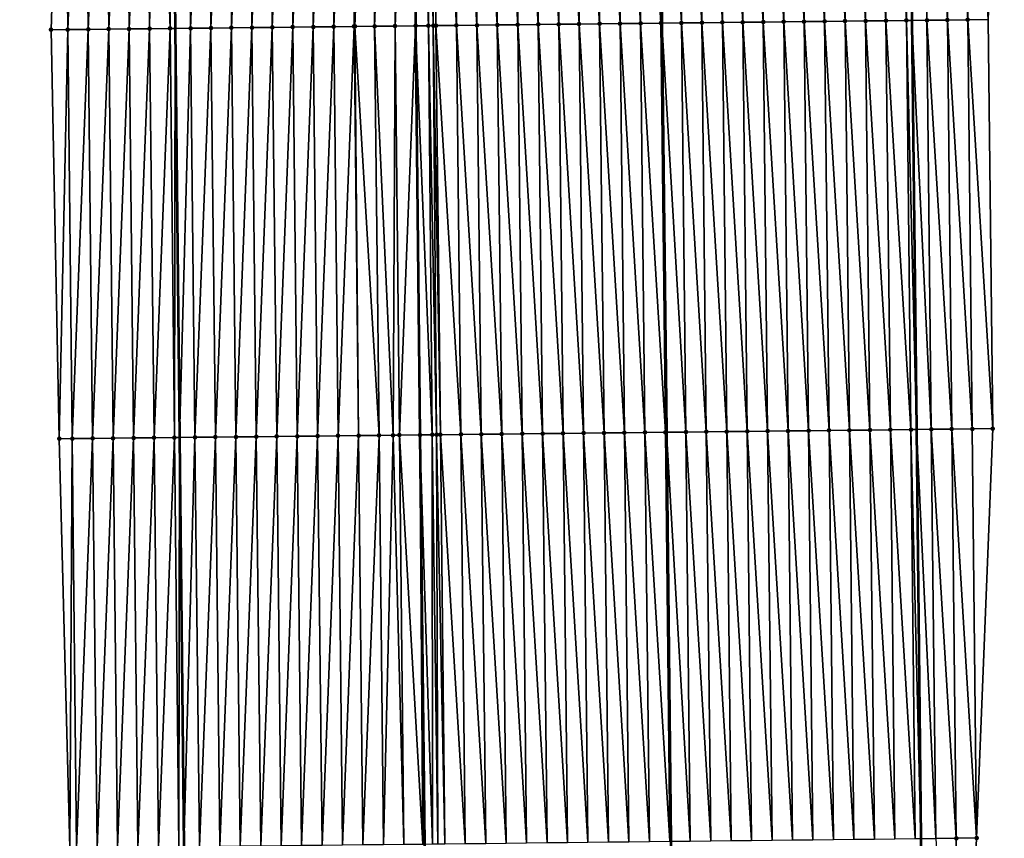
# Model space of a CAD drawing. Header units: feet. Extents: x 2010743 to 2022806, y 818705 to 837694.
# Tile 338 of 531: x 2011461 to 2011509, y 830014 to 830054. Entities that reach past the tile are written whole.
import ezdxf

# ---------------------------------------------------------------- set-up
doc = ezdxf.new("R2010")
doc.units = ezdxf.units.FT
doc.header["$MEASUREMENT"] = 0
for name, color, linetype, lineweight in [('EP_Travel Lane', 172, 'Continuous', 53), ('Road Shots', 141, 'Continuous', 100), ('STRIPING', 60, 'Continuous', 53)]:
    doc.layers.add(name, color=color, linetype=linetype, lineweight=lineweight)
doc.layers.add('I-77-MM17-21_NB-Surface-Border', color=7, linetype='Continuous')
doc.layers.add('I-77-MM17-21_NB-Surface-TIN', color=7, linetype='Continuous')

msp = doc.modelspace()

# ---------------------------------------------------------------- linework, layer by layer
at = {"layer": 'EP_Travel Lane'}
for points in [[(2011466.175, 830253.519, 324.413), (2011466.387, 830233.52, 324.295), (2011466.599, 830213.522, 324.185), (2011466.811, 830193.523, 324.06), (2011467.024, 830173.525, 323.938), (2011467.236, 830153.527, 323.8), (2011467.448, 830133.528, 323.674), (2011467.66, 830113.529, 323.565), (2011467.873, 830093.531, 323.446), (2011468.085, 830073.532, 323.34), (2011468.3, 830053.531, 323.188), (2011468.516, 830033.533, 323.069), (2011468.732, 830013.534, 322.989), (2011468.948, 829993.536, 322.86)], [(2011502.158, 830253.902, 324.151), (2011502.374, 830233.904, 324.011), (2011502.591, 830213.906, 323.877), (2011502.807, 830193.907, 323.758), (2011503.023, 830173.909, 323.636), (2011503.24, 830153.91, 323.527), (2011503.456, 830133.912, 323.45), (2011503.673, 830113.913, 323.332), (2011503.889, 830093.915, 323.22), (2011504.106, 830073.916, 323.06), (2011504.322, 830053.922, 322.929), (2011504.538, 830033.924, 322.807), (2011504.754, 830013.925, 322.688), (2011504.97, 829993.927, 322.561), (2011505.186, 829973.928, 322.471)]]:
    msp.add_polyline3d(points, dxfattribs=at)
at = {"layer": 'I-77-MM17-21_NB-Surface-Border', "color": 3, "linetype": 'Continuous', "lineweight": -3}
for points in [[(2011504.928, 830253.932, 324.062), (2011504.14, 830233.923, 323.963), (2011505.352, 830213.935, 323.804), (2011505.564, 830193.937, 323.683), (2011506.777, 830173.949, 323.527), (2011507.989, 830153.961, 323.389), (2011508.201, 830133.963, 323.289), (2011508.413, 830113.964, 323.179), (2011508.625, 830093.966, 323.061), (2011508.838, 830073.967, 322.929), (2011508.053, 830053.963, 322.809), (2011508.269, 830033.965, 322.694), (2011507.485, 830013.955, 322.606), (2011506.701, 829993.946, 322.514), (2011507.917, 829973.958, 322.385)], [(2011463.469, 829993.478, 322.703), (2011463.161, 830013.475, 322.825), (2011462.642, 830033.471, 322.898), (2011462.239, 830053.467, 323.014), (2011462.84, 830073.478, 323.186), (2011462.628, 830093.476, 323.305), (2011462.416, 830113.475, 323.414), (2011462.204, 830133.473, 323.533), (2011461.991, 830153.472, 323.665), (2011461.014, 830173.462, 323.765), (2011461.065, 830193.463, 323.892), (2011461.048, 830213.464, 324.019), (2011461.279, 830233.467, 324.152), (2011460.705, 830253.462, 324.263)]]:
    msp.add_polyline3d(points, dxfattribs=at)
at = {"layer": 'I-77-MM17-21_NB-Surface-TIN', "color": 128, "linetype": 'Continuous', "lineweight": -3}
for points in [[(2011502.053, 830053.897, 322.976), (2011501.838, 830073.892, 323.109), (2011500.838, 830073.881, 323.129)], [(2011503.053, 830053.908, 322.958), (2011502.838, 830073.903, 323.088), (2011501.838, 830073.892, 323.109)], [(2011502.053, 830053.897, 322.976), (2011503.053, 830053.908, 322.958), (2011501.838, 830073.892, 323.109)], [(2011504.053, 830053.919, 322.935), (2011503.838, 830073.913, 323.06), (2011502.838, 830073.903, 323.088)], [(2011503.053, 830053.908, 322.958), (2011504.053, 830053.919, 322.935), (2011502.838, 830073.903, 323.088)], [(2011504.053, 830053.919, 322.935), (2011504.106, 830073.916, 323.06), (2011503.838, 830073.913, 323.06)], [(2011504.053, 830053.919, 322.935), (2011504.322, 830053.922, 322.929), (2011504.106, 830073.916, 323.06)], [(2011504.838, 830073.924, 323.059), (2011504.106, 830073.916, 323.06), (2011504.322, 830053.922, 322.929)], [(2011505.053, 830053.93, 322.914), (2011504.838, 830073.924, 323.059), (2011504.322, 830053.922, 322.929)], [(2011506.053, 830053.941, 322.883), (2011505.838, 830073.935, 323.026), (2011504.838, 830073.924, 323.059)], [(2011505.053, 830053.93, 322.914), (2011506.053, 830053.941, 322.883), (2011504.838, 830073.924, 323.059)], [(2011507.053, 830053.952, 322.845), (2011506.838, 830073.946, 322.992), (2011505.838, 830073.935, 323.026)], [(2011506.053, 830053.941, 322.883), (2011507.053, 830053.952, 322.845), (2011505.838, 830073.935, 323.026)], [(2011507.053, 830053.952, 322.845), (2011508.053, 830053.963, 322.809), (2011506.838, 830073.946, 322.992)], [(2011463.055, 830053.476, 323.041), (2011462.84, 830073.478, 323.186), (2011462.239, 830053.467, 323.014)], [(2011463.055, 830053.476, 323.041), (2011463.84, 830073.488, 323.22), (2011462.84, 830073.478, 323.186)], [(2011463.055, 830053.476, 323.041), (2011464.055, 830053.486, 323.071), (2011463.84, 830073.488, 323.22)], [(2011464.055, 830053.486, 323.071), (2011464.84, 830073.498, 323.255), (2011463.84, 830073.488, 323.22)], [(2011464.055, 830053.486, 323.071), (2011465.055, 830053.497, 323.106), (2011464.84, 830073.498, 323.255)], [(2011465.055, 830053.497, 323.106), (2011465.84, 830073.509, 323.276), (2011464.84, 830073.498, 323.255)], [(2011465.055, 830053.497, 323.106), (2011466.055, 830053.508, 323.138), (2011465.84, 830073.509, 323.276)], [(2011466.055, 830053.508, 323.138), (2011466.84, 830073.519, 323.313), (2011465.84, 830073.509, 323.276)], [(2011466.055, 830053.508, 323.138), (2011467.055, 830053.518, 323.174), (2011466.84, 830073.519, 323.313)], [(2011467.055, 830053.518, 323.174), (2011467.369, 830073.525, 323.345), (2011466.84, 830073.519, 323.313)], [(2011467.055, 830053.518, 323.174), (2011468.055, 830053.529, 323.187), (2011467.369, 830073.525, 323.345)], [(2011468.055, 830053.529, 323.187), (2011467.84, 830073.53, 323.34), (2011467.369, 830073.525, 323.345)], [(2011468.055, 830053.529, 323.187), (2011468.085, 830073.532, 323.34), (2011467.84, 830073.53, 323.34)], [(2011468.055, 830053.529, 323.187), (2011468.3, 830053.531, 323.188), (2011468.085, 830073.532, 323.34)], [(2011468.84, 830073.54, 323.34), (2011468.085, 830073.532, 323.34), (2011468.3, 830053.531, 323.188)], [(2011469.055, 830053.54, 323.191), (2011468.84, 830073.54, 323.34), (2011468.3, 830053.531, 323.188)], [(2011469.055, 830053.54, 323.191), (2011469.84, 830073.551, 323.361), (2011468.84, 830073.54, 323.34)], [(2011469.055, 830053.54, 323.191), (2011470.055, 830053.55, 323.209), (2011469.84, 830073.551, 323.361)], [(2011470.055, 830053.55, 323.209), (2011470.84, 830073.561, 323.375), (2011469.84, 830073.551, 323.361)], [(2011470.055, 830053.55, 323.209), (2011471.055, 830053.561, 323.225), (2011470.84, 830073.561, 323.375)], [(2011471.055, 830053.561, 323.225), (2011471.84, 830073.572, 323.386), (2011470.84, 830073.561, 323.375)], [(2011471.055, 830053.561, 323.225), (2011472.055, 830053.572, 323.238), (2011471.84, 830073.572, 323.386)], [(2011472.055, 830053.572, 323.238), (2011472.84, 830073.582, 323.397), (2011471.84, 830073.572, 323.386)], [(2011472.055, 830053.572, 323.238), (2011473.055, 830053.582, 323.25), (2011472.84, 830073.582, 323.397)], [(2011473.055, 830053.582, 323.25), (2011473.84, 830073.593, 323.404), (2011472.84, 830073.582, 323.397)], [(2011473.055, 830053.582, 323.25), (2011474.055, 830053.593, 323.259), (2011473.84, 830073.593, 323.404)], [(2011474.055, 830053.593, 323.259), (2011474.84, 830073.604, 323.413), (2011473.84, 830073.593, 323.404)], [(2011474.055, 830053.593, 323.259), (2011475.055, 830053.604, 323.267), (2011474.84, 830073.604, 323.413)], [(2011475.055, 830053.604, 323.267), (2011475.84, 830073.614, 323.423), (2011474.84, 830073.604, 323.413)], [(2011475.055, 830053.604, 323.267), (2011476.055, 830053.615, 323.278), (2011475.84, 830073.614, 323.423)], [(2011476.055, 830053.615, 323.278), (2011476.84, 830073.625, 323.435), (2011475.84, 830073.614, 323.423)], [(2011476.055, 830053.615, 323.278), (2011477.055, 830053.625, 323.293), (2011476.84, 830073.625, 323.435)], [(2011477.089, 830053.626, 323.293), (2011477.84, 830073.635, 323.45), (2011476.84, 830073.625, 323.435)], [(2011477.055, 830053.625, 323.293), (2011477.089, 830053.626, 323.293), (2011476.84, 830073.625, 323.435)], [(2011477.089, 830053.626, 323.293), (2011478.055, 830053.636, 323.308), (2011477.84, 830073.635, 323.45)], [(2011478.055, 830053.636, 323.308), (2011478.839, 830073.646, 323.469), (2011477.84, 830073.635, 323.45)], [(2011478.055, 830053.636, 323.308), (2011479.054, 830053.647, 323.325), (2011478.839, 830073.646, 323.469)], [(2011479.054, 830053.647, 323.325), (2011479.839, 830073.656, 323.482), (2011478.839, 830073.646, 323.469)], [(2011479.054, 830053.647, 323.325), (2011480.055, 830053.658, 323.336), (2011479.839, 830073.656, 323.482)], [(2011479.96, 830073.658, 323.482), (2011479.839, 830073.656, 323.482), (2011480.055, 830053.658, 323.336)], [(2011480.687, 830053.664, 323.338), (2011480.56, 830073.664, 323.481), (2011479.96, 830073.658, 323.482)], [(2011480.687, 830053.664, 323.338), (2011479.96, 830073.658, 323.482), (2011480.055, 830053.658, 323.336)], [(2011480.925, 830053.667, 323.337), (2011480.839, 830073.667, 323.479), (2011480.56, 830073.664, 323.481)], [(2011480.687, 830053.664, 323.338), (2011480.925, 830053.667, 323.337), (2011480.56, 830073.664, 323.481)], [(2011482.054, 830053.679, 323.321), (2011481.839, 830073.678, 323.461), (2011480.839, 830073.667, 323.479)], [(2011480.925, 830053.667, 323.337), (2011481.054, 830053.668, 323.336), (2011480.839, 830073.667, 323.479)], [(2011481.054, 830053.668, 323.336), (2011482.054, 830053.679, 323.321), (2011480.839, 830073.667, 323.479)], [(2011483.054, 830053.69, 323.3), (2011482.839, 830073.688, 323.441), (2011481.839, 830073.678, 323.461)], [(2011482.054, 830053.679, 323.321), (2011483.054, 830053.69, 323.3), (2011481.839, 830073.678, 323.461)], [(2011484.054, 830053.701, 323.281), (2011483.839, 830073.699, 323.422), (2011482.839, 830073.688, 323.441)], [(2011483.054, 830053.69, 323.3), (2011484.054, 830053.701, 323.281), (2011482.839, 830073.688, 323.441)], [(2011485.054, 830053.712, 323.265), (2011484.839, 830073.71, 323.405), (2011483.839, 830073.699, 323.422)], [(2011484.054, 830053.701, 323.281), (2011485.054, 830053.712, 323.265), (2011483.839, 830073.699, 323.422)], [(2011486.054, 830053.723, 323.251), (2011485.839, 830073.72, 323.389), (2011484.839, 830073.71, 323.405)], [(2011485.054, 830053.712, 323.265), (2011486.054, 830053.723, 323.251), (2011484.839, 830073.71, 323.405)], [(2011487.054, 830053.734, 323.232), (2011486.839, 830073.731, 323.37), (2011485.839, 830073.72, 323.389)], [(2011486.054, 830053.723, 323.251), (2011487.054, 830053.734, 323.232), (2011485.839, 830073.72, 323.389)], [(2011488.054, 830053.745, 323.215), (2011487.839, 830073.742, 323.353), (2011486.839, 830073.731, 323.37)], [(2011487.054, 830053.734, 323.232), (2011488.054, 830053.745, 323.215), (2011486.839, 830073.731, 323.37)], [(2011489.054, 830053.756, 323.198), (2011488.839, 830073.753, 323.337), (2011487.839, 830073.742, 323.353)], [(2011488.054, 830053.745, 323.215), (2011489.054, 830053.756, 323.198), (2011487.839, 830073.742, 323.353)], [(2011490.054, 830053.766, 323.188), (2011489.839, 830073.763, 323.325), (2011488.839, 830073.753, 323.337)], [(2011489.054, 830053.756, 323.198), (2011490.054, 830053.766, 323.188), (2011488.839, 830073.753, 323.337)], [(2011491.054, 830053.777, 323.181), (2011490.839, 830073.774, 323.315), (2011489.839, 830073.763, 323.325)], [(2011490.054, 830053.766, 323.188), (2011491.054, 830053.777, 323.181), (2011489.839, 830073.763, 323.325)], [(2011492.054, 830053.788, 323.16), (2011491.839, 830073.785, 323.291), (2011490.839, 830073.774, 323.315)], [(2011491.054, 830053.777, 323.181), (2011492.054, 830053.788, 323.16), (2011490.839, 830073.774, 323.315)], [(2011491.839, 830073.785, 323.291), (2011492.103, 830053.789, 323.159), (2011491.888, 830073.785, 323.29)], [(2011492.054, 830053.788, 323.16), (2011492.103, 830053.789, 323.159), (2011491.839, 830073.785, 323.291)], [(2011493.054, 830053.799, 323.149), (2011492.839, 830073.795, 323.277), (2011491.888, 830073.785, 323.29)], [(2011493.054, 830053.799, 323.149), (2011491.888, 830073.785, 323.29), (2011492.103, 830053.789, 323.159)], [(2011494.054, 830053.81, 323.124), (2011493.839, 830073.806, 323.252), (2011492.839, 830073.795, 323.277)], [(2011493.054, 830053.799, 323.149), (2011494.054, 830053.81, 323.124), (2011492.839, 830073.795, 323.277)], [(2011495.054, 830053.821, 323.103), (2011494.839, 830073.817, 323.229), (2011493.839, 830073.806, 323.252)], [(2011494.054, 830053.81, 323.124), (2011495.054, 830053.821, 323.103), (2011493.839, 830073.806, 323.252)], [(2011496.053, 830053.832, 323.081), (2011495.838, 830073.828, 323.212), (2011494.839, 830073.817, 323.229)], [(2011495.054, 830053.821, 323.103), (2011496.053, 830053.832, 323.081), (2011494.839, 830073.817, 323.229)], [(2011497.053, 830053.843, 323.061), (2011496.838, 830073.838, 323.194), (2011495.838, 830073.828, 323.212)], [(2011496.053, 830053.832, 323.081), (2011497.053, 830053.843, 323.061), (2011495.838, 830073.828, 323.212)], [(2011498.053, 830053.854, 323.043), (2011497.838, 830073.849, 323.177), (2011496.838, 830073.838, 323.194)], [(2011497.053, 830053.843, 323.061), (2011498.053, 830053.854, 323.043), (2011496.838, 830073.838, 323.194)], [(2011499.053, 830053.865, 323.028), (2011498.838, 830073.86, 323.162), (2011497.838, 830073.849, 323.177)], [(2011498.053, 830053.854, 323.043), (2011499.053, 830053.865, 323.028), (2011497.838, 830073.849, 323.177)], [(2011500.053, 830053.876, 323.012), (2011499.838, 830073.87, 323.147), (2011498.838, 830073.86, 323.162)], [(2011499.053, 830053.865, 323.028), (2011500.053, 830053.876, 323.012), (2011498.838, 830073.86, 323.162)], [(2011501.053, 830053.886, 322.995), (2011500.838, 830073.881, 323.129), (2011499.838, 830073.87, 323.147)], [(2011500.053, 830053.876, 323.012), (2011501.053, 830053.886, 322.995), (2011499.838, 830073.87, 323.147)], [(2011501.053, 830053.886, 322.995), (2011502.053, 830053.897, 322.976), (2011500.838, 830073.881, 323.129)], [(2011482.27, 830033.681, 323.204), (2011482.054, 830053.679, 323.321), (2011481.054, 830053.668, 323.336)], [(2011483.27, 830033.692, 323.184), (2011483.054, 830053.69, 323.3), (2011482.054, 830053.679, 323.321)], [(2011482.27, 830033.681, 323.204), (2011483.27, 830033.692, 323.184), (2011482.054, 830053.679, 323.321)], [(2011484.27, 830033.703, 323.166), (2011484.054, 830053.701, 323.281), (2011483.054, 830053.69, 323.3)], [(2011483.27, 830033.692, 323.184), (2011484.27, 830033.703, 323.166), (2011483.054, 830053.69, 323.3)], [(2011485.27, 830033.713, 323.151), (2011485.054, 830053.712, 323.265), (2011484.054, 830053.701, 323.281)], [(2011484.27, 830033.703, 323.166), (2011485.27, 830033.713, 323.151), (2011484.054, 830053.701, 323.281)], [(2011486.27, 830033.724, 323.135), (2011486.054, 830053.723, 323.251), (2011485.054, 830053.712, 323.265)], [(2011485.27, 830033.713, 323.151), (2011486.27, 830033.724, 323.135), (2011485.054, 830053.712, 323.265)], [(2011487.27, 830033.735, 323.118), (2011487.054, 830053.734, 323.232), (2011486.054, 830053.723, 323.251)], [(2011486.27, 830033.724, 323.135), (2011487.27, 830033.735, 323.118), (2011486.054, 830053.723, 323.251)], [(2011488.27, 830033.746, 323.1), (2011488.054, 830053.745, 323.215), (2011487.054, 830053.734, 323.232)], [(2011487.27, 830033.735, 323.118), (2011488.27, 830033.746, 323.1), (2011487.054, 830053.734, 323.232)], [(2011489.27, 830033.757, 323.084), (2011489.054, 830053.756, 323.198), (2011488.054, 830053.745, 323.215)], [(2011488.27, 830033.746, 323.1), (2011489.27, 830033.757, 323.084), (2011488.054, 830053.745, 323.215)], [(2011490.27, 830033.768, 323.072), (2011490.054, 830053.766, 323.188), (2011489.054, 830053.756, 323.198)], [(2011489.27, 830033.757, 323.084), (2011490.27, 830033.768, 323.072), (2011489.054, 830053.756, 323.198)], [(2011491.27, 830033.779, 323.06), (2011491.054, 830053.777, 323.181), (2011490.054, 830053.766, 323.188)], [(2011490.27, 830033.768, 323.072), (2011491.27, 830033.779, 323.06), (2011490.054, 830053.766, 323.188)], [(2011492.27, 830033.79, 323.043), (2011492.054, 830053.788, 323.16), (2011491.054, 830053.777, 323.181)], [(2011491.27, 830033.779, 323.06), (2011492.27, 830033.79, 323.043), (2011491.054, 830053.777, 323.181)], [(2011492.054, 830053.788, 323.16), (2011492.319, 830033.79, 323.043), (2011492.103, 830053.789, 323.159)], [(2011492.27, 830033.79, 323.043), (2011492.319, 830033.79, 323.043), (2011492.054, 830053.788, 323.16)], [(2011493.27, 830033.801, 323.024), (2011493.054, 830053.799, 323.149), (2011492.103, 830053.789, 323.159)], [(2011493.27, 830033.801, 323.024), (2011492.103, 830053.789, 323.159), (2011492.319, 830033.79, 323.043)], [(2011494.27, 830033.812, 322.997), (2011494.054, 830053.81, 323.124), (2011493.054, 830053.799, 323.149)], [(2011493.27, 830033.801, 323.024), (2011494.27, 830033.812, 322.997), (2011493.054, 830053.799, 323.149)], [(2011495.27, 830033.823, 322.977), (2011495.054, 830053.821, 323.103), (2011494.054, 830053.81, 323.124)], [(2011494.27, 830033.812, 322.997), (2011495.27, 830033.823, 322.977), (2011494.054, 830053.81, 323.124)], [(2011496.27, 830033.833, 322.961), (2011496.053, 830053.832, 323.081), (2011495.054, 830053.821, 323.103)], [(2011495.27, 830033.823, 322.977), (2011496.27, 830033.833, 322.961), (2011495.054, 830053.821, 323.103)], [(2011497.269, 830033.844, 322.942), (2011497.053, 830053.843, 323.061), (2011496.053, 830053.832, 323.081)], [(2011496.27, 830033.833, 322.961), (2011497.269, 830033.844, 322.942), (2011496.053, 830053.832, 323.081)], [(2011498.269, 830033.855, 322.925), (2011498.053, 830053.854, 323.043), (2011497.053, 830053.843, 323.061)], [(2011497.269, 830033.844, 322.942), (2011498.269, 830033.855, 322.925), (2011497.053, 830053.843, 323.061)], [(2011499.269, 830033.866, 322.912), (2011499.053, 830053.865, 323.028), (2011498.053, 830053.854, 323.043)], [(2011498.269, 830033.855, 322.925), (2011499.269, 830033.866, 322.912), (2011498.053, 830053.854, 323.043)], [(2011500.269, 830033.877, 322.896), (2011500.053, 830053.876, 323.012), (2011499.053, 830053.865, 323.028)], [(2011499.269, 830033.866, 322.912), (2011500.269, 830033.877, 322.896), (2011499.053, 830053.865, 323.028)], [(2011501.269, 830033.888, 322.876), (2011501.053, 830053.886, 322.995), (2011500.053, 830053.876, 323.012)], [(2011500.269, 830033.877, 322.896), (2011501.269, 830033.888, 322.876), (2011500.053, 830053.876, 323.012)], [(2011502.269, 830033.899, 322.858), (2011502.053, 830053.897, 322.976), (2011501.053, 830053.886, 322.995)], [(2011501.269, 830033.888, 322.876), (2011502.269, 830033.899, 322.858), (2011501.053, 830053.886, 322.995)], [(2011503.269, 830033.91, 322.835), (2011503.053, 830053.908, 322.958), (2011502.053, 830053.897, 322.976)], [(2011502.269, 830033.899, 322.858), (2011503.269, 830033.91, 322.835), (2011502.053, 830053.897, 322.976)], [(2011504.269, 830033.921, 322.811), (2011504.053, 830053.919, 322.935), (2011503.053, 830053.908, 322.958)], [(2011503.269, 830033.91, 322.835), (2011504.269, 830033.921, 322.811), (2011503.053, 830053.908, 322.958)], [(2011504.053, 830053.919, 322.935), (2011504.538, 830033.924, 322.807), (2011504.322, 830053.922, 322.929)], [(2011504.269, 830033.921, 322.811), (2011504.538, 830033.924, 322.807), (2011504.053, 830053.919, 322.935)], [(2011505.269, 830033.932, 322.797), (2011505.053, 830053.93, 322.914), (2011504.322, 830053.922, 322.929)], [(2011505.269, 830033.932, 322.797), (2011504.322, 830053.922, 322.929), (2011504.538, 830033.924, 322.807)], [(2011506.269, 830033.943, 322.768), (2011506.053, 830053.941, 322.883), (2011505.053, 830053.93, 322.914)], [(2011505.269, 830033.932, 322.797), (2011506.269, 830033.943, 322.768), (2011505.053, 830053.93, 322.914)], [(2011507.269, 830033.954, 322.729), (2011507.053, 830053.952, 322.845), (2011506.053, 830053.941, 322.883)], [(2011506.269, 830033.943, 322.768), (2011507.269, 830033.954, 322.729), (2011506.053, 830053.941, 322.883)], [(2011508.269, 830033.965, 322.694), (2011508.053, 830053.963, 322.809), (2011507.053, 830053.952, 322.845)], [(2011507.269, 830033.954, 322.729), (2011508.269, 830033.965, 322.694), (2011507.053, 830053.952, 322.845)], [(2011462.642, 830033.471, 322.898), (2011463.055, 830053.476, 323.041), (2011462.239, 830053.467, 323.014)], [(2011462.642, 830033.471, 322.898), (2011463.271, 830033.477, 322.919), (2011463.055, 830053.476, 323.041)], [(2011463.271, 830033.477, 322.919), (2011464.055, 830053.486, 323.071), (2011463.055, 830053.476, 323.041)], [(2011463.271, 830033.477, 322.919), (2011464.271, 830033.488, 322.952), (2011464.055, 830053.486, 323.071)], [(2011464.271, 830033.488, 322.952), (2011465.055, 830053.497, 323.106), (2011464.055, 830053.486, 323.071)], [(2011464.271, 830033.488, 322.952), (2011465.271, 830033.498, 322.989), (2011465.055, 830053.497, 323.106)], [(2011465.271, 830033.498, 322.989), (2011466.055, 830053.508, 323.138), (2011465.055, 830053.497, 323.106)], [(2011465.271, 830033.498, 322.989), (2011466.271, 830033.509, 323.022), (2011466.055, 830053.508, 323.138)], [(2011466.271, 830033.509, 323.022), (2011467.055, 830053.518, 323.174), (2011466.055, 830053.508, 323.138)], [(2011466.271, 830033.509, 323.022), (2011467.271, 830033.52, 323.058), (2011467.055, 830053.518, 323.174)], [(2011467.271, 830033.52, 323.058), (2011468.055, 830053.529, 323.187), (2011467.055, 830053.518, 323.174)], [(2011467.271, 830033.52, 323.058), (2011468.271, 830033.53, 323.069), (2011468.055, 830053.529, 323.187)], [(2011468.271, 830033.53, 323.069), (2011468.3, 830053.531, 323.188), (2011468.055, 830053.529, 323.187)], [(2011468.271, 830033.53, 323.069), (2011468.516, 830033.533, 323.069), (2011468.3, 830053.531, 323.188)], [(2011469.055, 830053.54, 323.191), (2011468.3, 830053.531, 323.188), (2011468.516, 830033.533, 323.069)], [(2011469.271, 830033.541, 323.069), (2011469.055, 830053.54, 323.191), (2011468.516, 830033.533, 323.069)], [(2011469.271, 830033.541, 323.069), (2011470.055, 830053.55, 323.209), (2011469.055, 830053.54, 323.191)], [(2011469.271, 830033.541, 323.069), (2011470.271, 830033.552, 323.088), (2011470.055, 830053.55, 323.209)], [(2011470.271, 830033.552, 323.088), (2011471.055, 830053.561, 323.225), (2011470.055, 830053.55, 323.209)], [(2011470.271, 830033.552, 323.088), (2011471.271, 830033.563, 323.101), (2011471.055, 830053.561, 323.225)], [(2011471.271, 830033.563, 323.101), (2011472.055, 830053.572, 323.238), (2011471.055, 830053.561, 323.225)], [(2011471.271, 830033.563, 323.101), (2011472.271, 830033.573, 323.113), (2011472.055, 830053.572, 323.238)], [(2011472.271, 830033.573, 323.113), (2011473.055, 830053.582, 323.25), (2011472.055, 830053.572, 323.238)], [(2011472.271, 830033.573, 323.113), (2011473.271, 830033.584, 323.126), (2011473.055, 830053.582, 323.25)], [(2011473.271, 830033.584, 323.126), (2011474.055, 830053.593, 323.259), (2011473.055, 830053.582, 323.25)], [(2011473.271, 830033.584, 323.126), (2011474.271, 830033.595, 323.137), (2011474.055, 830053.593, 323.259)], [(2011474.271, 830033.595, 323.137), (2011475.055, 830053.604, 323.267), (2011474.055, 830053.593, 323.259)], [(2011474.271, 830033.595, 323.137), (2011475.271, 830033.605, 323.148), (2011475.055, 830053.604, 323.267)], [(2011475.271, 830033.605, 323.148), (2011476.055, 830053.615, 323.278), (2011475.055, 830053.604, 323.267)], [(2011475.271, 830033.605, 323.148), (2011476.271, 830033.616, 323.16), (2011476.055, 830053.615, 323.278)], [(2011476.271, 830033.616, 323.16), (2011477.055, 830053.625, 323.293), (2011476.055, 830053.615, 323.278)], [(2011476.271, 830033.616, 323.16), (2011477.271, 830033.627, 323.175), (2011477.055, 830053.625, 323.293)], [(2011477.271, 830033.627, 323.175), (2011477.089, 830053.626, 323.293), (2011477.055, 830053.625, 323.293)], [(2011478.271, 830033.638, 323.191), (2011478.055, 830053.636, 323.308), (2011477.089, 830053.626, 323.293)], [(2011477.271, 830033.627, 323.175), (2011478.271, 830033.638, 323.191), (2011477.089, 830053.626, 323.293)], [(2011478.962, 830033.645, 323.204), (2011479.054, 830053.647, 323.325), (2011478.055, 830053.636, 323.308)], [(2011478.271, 830033.638, 323.191), (2011478.962, 830033.645, 323.204), (2011478.055, 830053.636, 323.308)], [(2011478.962, 830033.645, 323.204), (2011479.271, 830033.648, 323.209), (2011479.054, 830053.647, 323.325)], [(2011479.271, 830033.648, 323.209), (2011480.055, 830053.658, 323.336), (2011479.054, 830053.647, 323.325)], [(2011479.271, 830033.648, 323.209), (2011480.271, 830033.659, 323.217), (2011480.055, 830053.658, 323.336)], [(2011480.874, 830033.666, 323.22), (2011480.687, 830053.664, 323.338), (2011480.055, 830053.658, 323.336)], [(2011480.874, 830033.666, 323.22), (2011480.055, 830053.658, 323.336), (2011480.271, 830033.659, 323.217)], [(2011481.081, 830033.668, 323.219), (2011480.925, 830053.667, 323.337), (2011480.687, 830053.664, 323.338)], [(2011480.874, 830033.666, 323.22), (2011481.081, 830033.668, 323.219), (2011480.687, 830053.664, 323.338)], [(2011481.27, 830033.67, 323.218), (2011481.054, 830053.668, 323.336), (2011480.925, 830053.667, 323.337)], [(2011481.081, 830033.668, 323.219), (2011481.27, 830033.67, 323.218), (2011480.925, 830053.667, 323.337)], [(2011481.27, 830033.67, 323.218), (2011482.27, 830033.681, 323.204), (2011481.054, 830053.668, 323.336)], [(2011506.485, 830013.944, 322.64), (2011506.269, 830033.943, 322.768), (2011505.269, 830033.932, 322.797)], [(2011507.485, 830013.955, 322.606), (2011507.269, 830033.954, 322.729), (2011506.269, 830033.943, 322.768)], [(2011506.485, 830013.944, 322.64), (2011507.485, 830013.955, 322.606), (2011506.269, 830033.943, 322.768)], [(2011507.485, 830013.955, 322.606), (2011508.269, 830033.965, 322.694), (2011507.269, 830033.954, 322.729)], [(2011463.161, 830013.475, 322.825), (2011463.271, 830033.477, 322.919), (2011462.642, 830033.471, 322.898)], [(2011463.161, 830013.475, 322.825), (2011463.487, 830013.479, 322.836), (2011463.271, 830033.477, 322.919)], [(2011463.487, 830013.479, 322.836), (2011464.271, 830033.488, 322.952), (2011463.271, 830033.477, 322.919)], [(2011463.487, 830013.479, 322.836), (2011464.487, 830013.489, 322.869), (2011464.271, 830033.488, 322.952)], [(2011464.487, 830013.489, 322.869), (2011465.271, 830033.498, 322.989), (2011464.271, 830033.488, 322.952)], [(2011464.487, 830013.489, 322.869), (2011465.487, 830013.5, 322.906), (2011465.271, 830033.498, 322.989)], [(2011465.487, 830013.5, 322.906), (2011466.271, 830033.509, 323.022), (2011465.271, 830033.498, 322.989)], [(2011465.487, 830013.5, 322.906), (2011466.487, 830013.51, 322.938), (2011466.271, 830033.509, 323.022)], [(2011466.487, 830013.51, 322.938), (2011467.271, 830033.52, 323.058), (2011466.271, 830033.509, 323.022)], [(2011466.487, 830013.51, 322.938), (2011467.487, 830013.521, 322.971), (2011467.271, 830033.52, 323.058)], [(2011467.487, 830013.521, 322.971), (2011468.271, 830033.53, 323.069), (2011467.271, 830033.52, 323.058)], [(2011467.487, 830013.521, 322.971), (2011468.487, 830013.532, 322.989), (2011468.271, 830033.53, 323.069)], [(2011468.487, 830013.532, 322.989), (2011468.516, 830033.533, 323.069), (2011468.271, 830033.53, 323.069)], [(2011468.487, 830013.532, 322.989), (2011468.732, 830013.534, 322.989), (2011468.516, 830033.533, 323.069)], [(2011469.271, 830033.541, 323.069), (2011468.516, 830033.533, 323.069), (2011468.732, 830013.534, 322.989)], [(2011469.487, 830013.542, 322.991), (2011469.271, 830033.541, 323.069), (2011468.732, 830013.534, 322.989)], [(2011469.487, 830013.542, 322.991), (2011470.271, 830033.552, 323.088), (2011469.271, 830033.541, 323.069)], [(2011469.487, 830013.542, 322.991), (2011470.487, 830013.553, 323.006), (2011470.271, 830033.552, 323.088)], [(2011470.487, 830013.553, 323.006), (2011471.271, 830033.563, 323.101), (2011470.271, 830033.552, 323.088)], [(2011470.487, 830013.553, 323.006), (2011471.487, 830013.564, 323.02), (2011471.271, 830033.563, 323.101)], [(2011471.487, 830013.564, 323.02), (2011472.271, 830033.573, 323.113), (2011471.271, 830033.563, 323.101)], [(2011471.487, 830013.564, 323.02), (2011472.487, 830013.575, 323.031), (2011472.271, 830033.573, 323.113)], [(2011472.487, 830013.575, 323.031), (2011473.271, 830033.584, 323.126), (2011472.271, 830033.573, 323.113)], [(2011472.487, 830013.575, 323.031), (2011473.487, 830013.585, 323.042), (2011473.271, 830033.584, 323.126)], [(2011473.487, 830013.585, 323.042), (2011474.271, 830033.595, 323.137), (2011473.271, 830033.584, 323.126)], [(2011473.487, 830013.585, 323.042), (2011474.487, 830013.596, 323.052), (2011474.271, 830033.595, 323.137)], [(2011474.487, 830013.596, 323.052), (2011475.271, 830033.605, 323.148), (2011474.271, 830033.595, 323.137)], [(2011474.487, 830013.596, 323.052), (2011475.487, 830013.607, 323.061), (2011475.271, 830033.605, 323.148)], [(2011475.487, 830013.607, 323.061), (2011476.271, 830033.616, 323.16), (2011475.271, 830033.605, 323.148)], [(2011475.487, 830013.607, 323.061), (2011476.487, 830013.618, 323.071), (2011476.271, 830033.616, 323.16)], [(2011476.487, 830013.618, 323.071), (2011477.271, 830033.627, 323.175), (2011476.271, 830033.616, 323.16)], [(2011476.487, 830013.618, 323.071), (2011477.487, 830013.628, 323.084), (2011477.271, 830033.627, 323.175)], [(2011477.487, 830013.628, 323.084), (2011478.271, 830033.638, 323.191), (2011477.271, 830033.627, 323.175)], [(2011477.487, 830013.628, 323.084), (2011478.487, 830013.639, 323.099), (2011478.271, 830033.638, 323.191)], [(2011478.487, 830013.639, 323.099), (2011478.962, 830033.645, 323.204), (2011478.271, 830033.638, 323.191)], [(2011478.487, 830013.639, 323.099), (2011479.487, 830013.65, 323.113), (2011478.962, 830033.645, 323.204)], [(2011479.487, 830013.65, 323.113), (2011479.271, 830033.648, 323.209), (2011478.962, 830033.645, 323.204)], [(2011480.419, 830013.66, 323.124), (2011480.271, 830033.659, 323.217), (2011479.271, 830033.648, 323.209)], [(2011479.487, 830013.65, 323.113), (2011480.419, 830013.66, 323.124), (2011479.271, 830033.648, 323.209)], [(2011480.88, 830013.665, 323.126), (2011480.874, 830033.666, 323.22), (2011480.271, 830033.659, 323.217)], [(2011480.88, 830013.665, 323.126), (2011480.271, 830033.659, 323.217), (2011480.487, 830013.66, 323.124)], [(2011480.419, 830013.66, 323.124), (2011480.487, 830013.66, 323.124), (2011480.271, 830033.659, 323.217)], [(2011481.138, 830013.667, 323.125), (2011481.081, 830033.668, 323.219), (2011480.874, 830033.666, 323.22)], [(2011480.88, 830013.665, 323.126), (2011481.138, 830013.667, 323.125), (2011480.874, 830033.666, 323.22)], [(2011481.486, 830013.671, 323.122), (2011481.27, 830033.67, 323.218), (2011481.081, 830033.668, 323.219)], [(2011481.138, 830013.667, 323.125), (2011481.486, 830013.671, 323.122), (2011481.081, 830033.668, 323.219)], [(2011482.486, 830013.682, 323.107), (2011482.27, 830033.681, 323.204), (2011481.27, 830033.67, 323.218)], [(2011481.486, 830013.671, 323.122), (2011482.486, 830013.682, 323.107), (2011481.27, 830033.67, 323.218)], [(2011483.486, 830013.693, 323.088), (2011483.27, 830033.692, 323.184), (2011482.27, 830033.681, 323.204)], [(2011482.486, 830013.682, 323.107), (2011483.486, 830013.693, 323.088), (2011482.27, 830033.681, 323.204)], [(2011484.486, 830013.704, 323.069), (2011484.27, 830033.703, 323.166), (2011483.27, 830033.692, 323.184)], [(2011483.486, 830013.693, 323.088), (2011484.486, 830013.704, 323.069), (2011483.27, 830033.692, 323.184)], [(2011485.486, 830013.715, 323.052), (2011485.27, 830033.713, 323.151), (2011484.27, 830033.703, 323.166)], [(2011484.486, 830013.704, 323.069), (2011485.486, 830013.715, 323.052), (2011484.27, 830033.703, 323.166)], [(2011486.486, 830013.726, 323.035), (2011486.27, 830033.724, 323.135), (2011485.27, 830033.713, 323.151)], [(2011485.486, 830013.715, 323.052), (2011486.486, 830013.726, 323.035), (2011485.27, 830033.713, 323.151)], [(2011487.486, 830013.737, 323.015), (2011487.27, 830033.735, 323.118), (2011486.27, 830033.724, 323.135)], [(2011486.486, 830013.726, 323.035), (2011487.486, 830013.737, 323.015), (2011486.27, 830033.724, 323.135)], [(2011488.486, 830013.748, 322.996), (2011488.27, 830033.746, 323.1), (2011487.27, 830033.735, 323.118)], [(2011487.486, 830013.737, 323.015), (2011488.486, 830013.748, 322.996), (2011487.27, 830033.735, 323.118)], [(2011489.486, 830013.759, 322.979), (2011489.27, 830033.757, 323.084), (2011488.27, 830033.746, 323.1)], [(2011488.486, 830013.748, 322.996), (2011489.486, 830013.759, 322.979), (2011488.27, 830033.746, 323.1)], [(2011490.486, 830013.769, 322.969), (2011490.27, 830033.768, 323.072), (2011489.27, 830033.757, 323.084)], [(2011489.486, 830013.759, 322.979), (2011490.486, 830013.769, 322.969), (2011489.27, 830033.757, 323.084)], [(2011491.486, 830013.78, 322.957), (2011491.27, 830033.779, 323.06), (2011490.27, 830033.768, 323.072)], [(2011490.486, 830013.769, 322.969), (2011491.486, 830013.78, 322.957), (2011490.27, 830033.768, 323.072)], [(2011492.486, 830013.791, 322.939), (2011492.27, 830033.79, 323.043), (2011491.27, 830033.779, 323.06)], [(2011491.486, 830013.78, 322.957), (2011492.486, 830013.791, 322.939), (2011491.27, 830033.779, 323.06)], [(2011492.27, 830033.79, 323.043), (2011492.535, 830013.792, 322.938), (2011492.319, 830033.79, 323.043)], [(2011492.486, 830013.791, 322.939), (2011492.535, 830013.792, 322.938), (2011492.27, 830033.79, 323.043)], [(2011493.486, 830013.802, 322.916), (2011493.27, 830033.801, 323.024), (2011492.319, 830033.79, 323.043)], [(2011493.486, 830013.802, 322.916), (2011492.319, 830033.79, 323.043), (2011492.535, 830013.792, 322.938)], [(2011494.486, 830013.813, 322.89), (2011494.27, 830033.812, 322.997), (2011493.27, 830033.801, 323.024)], [(2011493.486, 830013.802, 322.916), (2011494.486, 830013.813, 322.89), (2011493.27, 830033.801, 323.024)], [(2011495.486, 830013.824, 322.867), (2011495.27, 830033.823, 322.977), (2011494.27, 830033.812, 322.997)], [(2011494.486, 830013.813, 322.89), (2011495.486, 830013.824, 322.867), (2011494.27, 830033.812, 322.997)], [(2011496.486, 830013.835, 322.846), (2011496.27, 830033.833, 322.961), (2011495.27, 830033.823, 322.977)], [(2011495.486, 830013.824, 322.867), (2011496.486, 830013.835, 322.846), (2011495.27, 830033.823, 322.977)], [(2011497.485, 830013.846, 322.826), (2011497.269, 830033.844, 322.942), (2011496.27, 830033.833, 322.961)], [(2011496.486, 830013.835, 322.846), (2011497.485, 830013.846, 322.826), (2011496.27, 830033.833, 322.961)], [(2011498.485, 830013.857, 322.808), (2011498.269, 830033.855, 322.925), (2011497.269, 830033.844, 322.942)], [(2011497.485, 830013.846, 322.826), (2011498.485, 830013.857, 322.808), (2011497.269, 830033.844, 322.942)], [(2011499.485, 830013.868, 322.791), (2011499.269, 830033.866, 322.912), (2011498.269, 830033.855, 322.925)], [(2011498.485, 830013.857, 322.808), (2011499.485, 830013.868, 322.791), (2011498.269, 830033.855, 322.925)], [(2011500.485, 830013.879, 322.775), (2011500.269, 830033.877, 322.896), (2011499.269, 830033.866, 322.912)], [(2011499.485, 830013.868, 322.791), (2011500.485, 830013.879, 322.775), (2011499.269, 830033.866, 322.912)], [(2011501.485, 830013.889, 322.756), (2011501.269, 830033.888, 322.876), (2011500.269, 830033.877, 322.896)], [(2011500.485, 830013.879, 322.775), (2011501.485, 830013.889, 322.756), (2011500.269, 830033.877, 322.896)], [(2011502.485, 830013.9, 322.738), (2011502.269, 830033.899, 322.858), (2011501.269, 830033.888, 322.876)], [(2011501.485, 830013.889, 322.756), (2011502.485, 830013.9, 322.738), (2011501.269, 830033.888, 322.876)], [(2011503.485, 830013.911, 322.719), (2011503.269, 830033.91, 322.835), (2011502.269, 830033.899, 322.858)], [(2011502.485, 830013.9, 322.738), (2011503.485, 830013.911, 322.719), (2011502.269, 830033.899, 322.858)], [(2011504.485, 830013.922, 322.695), (2011504.269, 830033.921, 322.811), (2011503.269, 830033.91, 322.835)], [(2011503.485, 830013.911, 322.719), (2011504.485, 830013.922, 322.695), (2011503.269, 830033.91, 322.835)], [(2011504.269, 830033.921, 322.811), (2011504.754, 830013.925, 322.688), (2011504.538, 830033.924, 322.807)], [(2011504.485, 830013.922, 322.695), (2011504.754, 830013.925, 322.688), (2011504.269, 830033.921, 322.811)], [(2011505.485, 830013.933, 322.668), (2011505.269, 830033.932, 322.797), (2011504.538, 830033.924, 322.807)], [(2011505.485, 830013.933, 322.668), (2011504.538, 830033.924, 322.807), (2011504.754, 830013.925, 322.688)], [(2011505.485, 830013.933, 322.668), (2011506.485, 830013.944, 322.64), (2011505.269, 830033.932, 322.797)], [(2011506.701, 829993.946, 322.514), (2011506.485, 830013.944, 322.64), (2011505.485, 830013.933, 322.668)], [(2011506.701, 829993.946, 322.514), (2011507.485, 830013.955, 322.606), (2011506.485, 830013.944, 322.64)]]:
    msp.add_3dface(points, dxfattribs=at)
at = {"layer": 'Road Shots', "lineweight": 100}
for p in [(2011482.054, 830053.679, 323.321), (2011483.054, 830053.69, 323.3), (2011484.054, 830053.701, 323.281), (2011485.054, 830053.712, 323.265), (2011486.054, 830053.723, 323.251), (2011487.054, 830053.734, 323.232), (2011488.054, 830053.745, 323.215), (2011489.054, 830053.756, 323.198), (2011490.054, 830053.766, 323.188), (2011491.054, 830053.777, 323.181), (2011492.054, 830053.788, 323.16), (2011493.054, 830053.799, 323.149), (2011494.054, 830053.81, 323.124), (2011495.054, 830053.821, 323.103), (2011496.053, 830053.832, 323.081), (2011497.053, 830053.843, 323.061), (2011498.053, 830053.854, 323.043), (2011499.053, 830053.865, 323.028), (2011500.053, 830053.876, 323.012), (2011501.053, 830053.886, 322.995), (2011502.053, 830053.897, 322.976), (2011503.053, 830053.908, 322.958), (2011504.053, 830053.919, 322.935), (2011505.053, 830053.93, 322.914), (2011506.053, 830053.941, 322.883), (2011507.053, 830053.952, 322.845), (2011462.239, 830053.467, 323.014), (2011463.055, 830053.476, 323.041), (2011464.055, 830053.486, 323.071), (2011465.055, 830053.497, 323.106), (2011466.055, 830053.508, 323.138), (2011467.055, 830053.518, 323.174), (2011468.055, 830053.529, 323.187), (2011469.055, 830053.54, 323.191), (2011470.055, 830053.55, 323.209), (2011471.055, 830053.561, 323.225), (2011472.055, 830053.572, 323.238), (2011473.055, 830053.582, 323.25), (2011474.055, 830053.593, 323.259), (2011475.055, 830053.604, 323.267), (2011476.055, 830053.615, 323.278), (2011477.055, 830053.625, 323.293), (2011477.089, 830053.626, 323.293), (2011478.055, 830053.636, 323.308), (2011479.054, 830053.647, 323.325), (2011480.054, 830053.658, 323.336), (2011480.687, 830053.664, 323.338), (2011480.925, 830053.667, 323.337), (2011481.054, 830053.668, 323.336), (2011506.269, 830033.943, 322.768), (2011507.269, 830033.954, 322.729), (2011508.269, 830033.965, 322.694), (2011462.642, 830033.471, 322.898), (2011463.271, 830033.477, 322.919), (2011464.271, 830033.488, 322.952), (2011465.271, 830033.498, 322.989), (2011466.271, 830033.509, 323.022), (2011467.271, 830033.52, 323.058), (2011468.271, 830033.53, 323.069), (2011469.271, 830033.541, 323.069), (2011470.271, 830033.552, 323.088), (2011471.271, 830033.563, 323.101), (2011472.271, 830033.573, 323.113), (2011473.271, 830033.584, 323.126), (2011474.271, 830033.595, 323.137), (2011475.271, 830033.605, 323.148), (2011476.271, 830033.616, 323.16), (2011477.271, 830033.627, 323.175), (2011478.271, 830033.638, 323.191), (2011478.962, 830033.645, 323.204), (2011479.271, 830033.648, 323.209), (2011480.27, 830033.659, 323.217), (2011480.874, 830033.666, 323.22), (2011481.081, 830033.668, 323.219), (2011481.27, 830033.67, 323.218), (2011482.27, 830033.681, 323.204), (2011483.27, 830033.692, 323.184), (2011484.27, 830033.703, 323.166), (2011485.27, 830033.713, 323.151), (2011486.27, 830033.724, 323.135), (2011487.27, 830033.735, 323.118), (2011488.27, 830033.746, 323.1), (2011489.27, 830033.757, 323.084), (2011490.27, 830033.768, 323.072), (2011491.27, 830033.779, 323.06), (2011492.27, 830033.79, 323.043), (2011493.27, 830033.801, 323.024), (2011494.27, 830033.812, 322.997), (2011495.27, 830033.823, 322.977), (2011496.27, 830033.833, 322.961), (2011497.269, 830033.844, 322.942), (2011498.269, 830033.855, 322.925), (2011499.269, 830033.866, 322.912), (2011500.269, 830033.877, 322.896), (2011501.269, 830033.888, 322.876), (2011502.269, 830033.899, 322.858), (2011503.269, 830033.91, 322.835), (2011504.269, 830033.921, 322.811), (2011505.269, 830033.932, 322.797), (2011506.485, 830013.944, 322.64), (2011507.485, 830013.955, 322.606)]:
    msp.add_point(p, dxfattribs=at)
at = {"layer": 'STRIPING'}
for points in [[(2011477.929, 830253.643, 324.531), (2011478.142, 830233.645, 324.397), (2011478.354, 830213.646, 324.297), (2011478.566, 830193.647, 324.183), (2011478.778, 830173.649, 324.067), (2011478.991, 830153.65, 323.948), (2011479.203, 830133.652, 323.831), (2011479.415, 830113.653, 323.713), (2011479.627, 830093.655, 323.602), (2011479.839, 830073.656, 323.482), (2011480.055, 830053.658, 323.336), (2011480.271, 830033.659, 323.217), (2011480.487, 830013.66, 323.124), (2011480.703, 829993.662, 322.996)], [(2011489.977, 830253.772, 324.353), (2011490.19, 830233.774, 324.225), (2011490.402, 830213.775, 324.111), (2011490.614, 830193.776, 323.993), (2011490.826, 830173.778, 323.869), (2011491.039, 830153.779, 323.77), (2011491.251, 830133.781, 323.651), (2011491.463, 830113.782, 323.534), (2011491.675, 830093.784, 323.425), (2011491.888, 830073.785, 323.29), (2011492.103, 830053.789, 323.159), (2011492.319, 830033.79, 323.043), (2011492.535, 830013.792, 322.938), (2011492.751, 829993.793, 322.814), (2011492.967, 829973.795, 322.686)]]:
    msp.add_polyline3d(points, dxfattribs=at)

doc.saveas('drawing.dxf')
